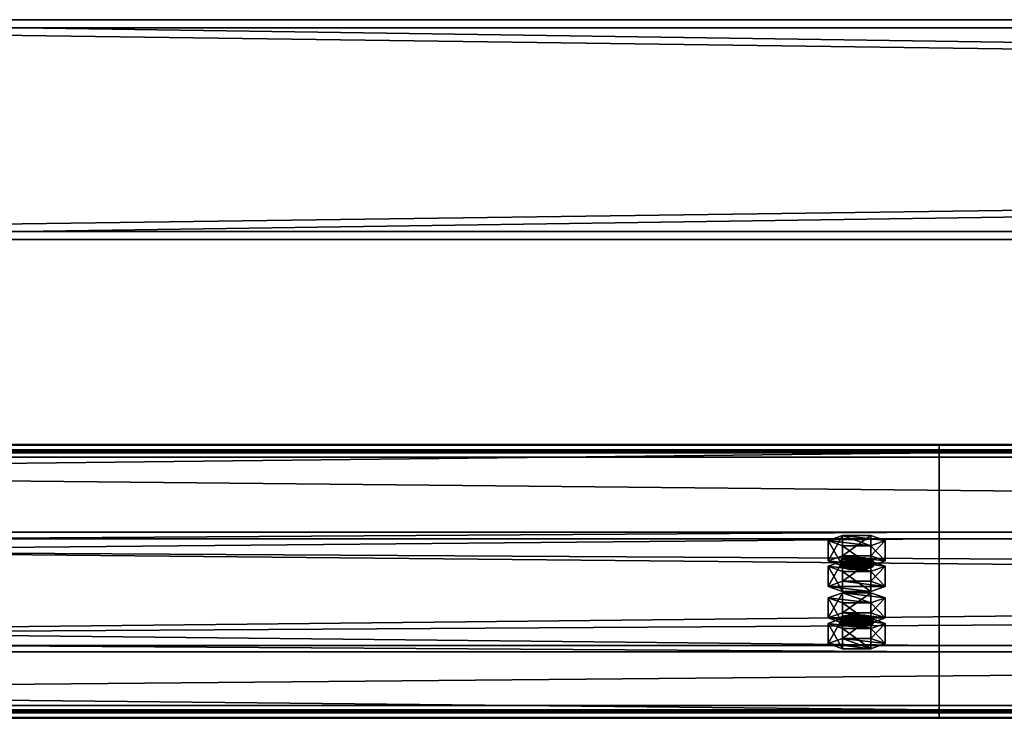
# Model space of a CAD drawing. Header units: millimetres. Extents: x -333 to 67333, y -930 to 39730.
# Tile 605 of 1056: x 5766 to 6124, y 17846 to 18100. Entities that reach past the tile are written whole.
import ezdxf

# ---------------------------------------------------------------- set-up
doc = ezdxf.new("R2010")
doc.units = ezdxf.units.MM
for name, color, linetype in [('13', 7, 'Continuous'), ('3', 7, 'Continuous'), ('95', 7, 'Continuous')]:
    doc.layers.add(name, color=color, linetype=linetype)

msp = doc.modelspace()

# ---------------------------------------------------------------- meshes
at = {"layer": '13', "color": 30}
mesh = msp.add_polyface(dxfattribs=at)
corners = [(6100.01, 17942.42, 7245.98), (6100.01, 17870.03, 7230.59), (-329.99, 17870.03, 7230.59), (-329.99, 17942.42, 7245.98), (6100.01, 17911.2, 7036.92), (-329.99, 17911.2, 7036.92), (6100.01, 17850.55, 7024.03), (-329.99, 17850.55, 7024.03), (6100.01, 17847.85, 7036.75), (-329.99, 17847.85, 7036.75), (6100.01, 17845.9, 7036.33), (-329.99, 17845.9, 7036.33), (6100.01, 17849.01, 7021.66), (-329.99, 17849.01, 7021.66), (6100.01, 17913.57, 7035.38), (-329.99, 17913.57, 7035.38), (6100.01, 17872.41, 7229.05), (-329.99, 17872.41, 7229.05), (6100.01, 17940.88, 7243.61), (-329.99, 17940.88, 7243.61), (6100.01, 17943.58, 7230.89), (-329.99, 17943.58, 7230.89), (6100.01, 17945.54, 7231.31), (-329.99, 17945.54, 7231.31)]
mesh.append_faces([[corners[k] for k in face] for face in [(0, 2, 3, 3), (1, 5, 2, 2), (4, 7, 5, 5), (6, 9, 7, 7), (8, 11, 9, 9), (10, 13, 11, 11), (12, 15, 13, 13), (14, 17, 15, 15), (16, 19, 17, 17), (18, 21, 19, 19), (20, 23, 21, 21), (22, 3, 23, 23), (20, 0, 22, 22), (8, 12, 10, 10), (11, 7, 9, 9)]], dxfattribs={"vtx0": -1, "color": 30})
mesh.append_faces([[corners[k] for k in face] for face in [(1, 16, 4, 4), (16, 0, 18, 18), (18, 0, 20, 20), (12, 6, 14, 14), (14, 4, 16, 16), (3, 19, 23, 23), (19, 2, 17, 17), (17, 2, 15, 15), (13, 7, 11, 11)]], dxfattribs={"vtx0": -1, "vtx1": -1, "color": 30})
mesh.append_faces([[corners[k] for k in face] for face in [(16, 1, 0, 0), (12, 8, 6, 6), (14, 6, 4, 4), (19, 3, 2, 2), (15, 2, 5, 5), (5, 13, 15, 15), (13, 5, 7, 7)]], dxfattribs={"vtx0": -1, "vtx2": -1, "vtx3": -1, "color": 30})
mesh.append_faces([[corners[k] for k in face] for face in [(21, 23, 19, 19)]], dxfattribs={"vtx1": -1, "color": 30})
mesh.append_faces([[corners[k] for k in face] for face in [(0, 1, 2, 2), (1, 4, 5, 5), (4, 6, 7, 7), (6, 8, 9, 9), (8, 10, 11, 11), (10, 12, 13, 13), (12, 14, 15, 15), (14, 16, 17, 17), (16, 18, 19, 19), (18, 20, 21, 21), (20, 22, 23, 23), (22, 0, 3, 3)]], dxfattribs={"vtx2": -1, "vtx3": -1, "color": 30})
mesh = msp.add_polyface(dxfattribs=at)
corners = [(11700.01, 17942.42, 7245.98), (11700.01, 17870.03, 7230.59), (4900.01, 17870.03, 7230.59), (4900.01, 17942.42, 7245.98), (11700.01, 17911.2, 7036.92), (4900.01, 17911.2, 7036.92), (11700.01, 17850.55, 7024.03), (4900.01, 17850.55, 7024.03), (11700.01, 17847.85, 7036.75), (4900.01, 17847.85, 7036.75), (11700.01, 17845.9, 7036.33), (4900.01, 17845.9, 7036.33), (11700.01, 17849.01, 7021.66), (4900.01, 17849.01, 7021.66), (11700.01, 17913.57, 7035.38), (4900.01, 17913.57, 7035.38), (11700.01, 17872.41, 7229.05), (4900.01, 17872.41, 7229.05), (11700.01, 17940.88, 7243.61), (4900.01, 17940.88, 7243.61), (11700.01, 17943.58, 7230.89), (4900.01, 17943.58, 7230.89), (11700.01, 17945.54, 7231.31), (4900.01, 17945.54, 7231.31)]
mesh.append_faces([[corners[k] for k in face] for face in [(0, 2, 3, 3), (1, 5, 2, 2), (4, 7, 5, 5), (6, 9, 7, 7), (8, 11, 9, 9), (10, 13, 11, 11), (12, 15, 13, 13), (14, 17, 15, 15), (16, 19, 17, 17), (18, 21, 19, 19), (20, 23, 21, 21), (22, 3, 23, 23), (20, 0, 22, 22), (8, 12, 10, 10), (11, 7, 9, 9)]], dxfattribs={"vtx0": -1, "color": 30})
mesh.append_faces([[corners[k] for k in face] for face in [(1, 16, 4, 4), (16, 0, 18, 18), (18, 0, 20, 20), (12, 6, 14, 14), (14, 4, 16, 16), (3, 19, 23, 23), (19, 2, 17, 17), (15, 5, 13, 13), (5, 17, 2, 2), (13, 7, 11, 11)]], dxfattribs={"vtx0": -1, "vtx1": -1, "color": 30})
mesh.append_faces([[corners[k] for k in face] for face in [(16, 1, 0, 0), (12, 8, 6, 6), (14, 6, 4, 4), (19, 3, 2, 2), (5, 15, 17, 17), (13, 5, 7, 7)]], dxfattribs={"vtx0": -1, "vtx2": -1, "vtx3": -1, "color": 30})
mesh.append_faces([[corners[k] for k in face] for face in [(21, 23, 19, 19)]], dxfattribs={"vtx1": -1, "color": 30})
mesh.append_faces([[corners[k] for k in face] for face in [(0, 1, 2, 2), (1, 4, 5, 5), (4, 6, 7, 7), (6, 8, 9, 9), (8, 10, 11, 11), (10, 12, 13, 13), (12, 14, 15, 15), (14, 16, 17, 17), (16, 18, 19, 19), (18, 20, 21, 21), (20, 22, 23, 23), (22, 0, 3, 3)]], dxfattribs={"vtx2": -1, "vtx3": -1, "color": 30})
at = {"layer": '3', "color": 91}
mesh = msp.add_polyface(dxfattribs=at)
corners = [(11040, 18097, 2983), (11040, 18023, 2983), (5560, 18023, 2983), (5560, 18097, 2983), (11040, 18023, 3057), (5560, 18023, 3057), (11040, 18097, 3057), (5560, 18097, 3057), (11040, 18100, 2980), (11040, 18100, 3060), (5560, 18100, 3060), (5560, 18100, 2980), (11040, 18020, 3060), (5560, 18020, 3060), (11040, 18020, 2980), (5560, 18020, 2980)]
mesh.append_faces([[corners[k] for k in face] for face in [(0, 2, 3, 3), (1, 5, 2, 2), (4, 7, 5, 5), (6, 3, 7, 7), (8, 10, 11, 11), (9, 13, 10, 10), (12, 15, 13, 13), (14, 11, 15, 15)]], dxfattribs={"vtx0": -1, "color": 91})
mesh.append_faces([[corners[k] for k in face] for face in [(9, 6, 12, 12), (6, 8, 0, 0), (0, 8, 1, 1), (12, 4, 14, 14), (4, 12, 6, 6), (14, 1, 8, 8), (11, 3, 15, 15), (3, 10, 7, 7), (7, 10, 5, 5), (15, 2, 13, 13), (2, 15, 3, 3), (13, 5, 10, 10)]], dxfattribs={"vtx0": -1, "vtx1": -1, "color": 91})
mesh.append_faces([[corners[k] for k in face] for face in [(6, 9, 8, 8), (14, 4, 1, 1), (3, 11, 10, 10), (13, 2, 5, 5)]], dxfattribs={"vtx0": -1, "vtx2": -1, "vtx3": -1, "color": 91})
mesh.append_faces([[corners[k] for k in face] for face in [(0, 1, 2, 2), (1, 4, 5, 5), (4, 6, 7, 7), (6, 0, 3, 3), (8, 9, 10, 10), (9, 12, 13, 13), (12, 14, 15, 15), (14, 8, 11, 11)]], dxfattribs={"vtx2": -1, "vtx3": -1, "color": 91})
at = {"layer": '95', "color": 20}
mesh = msp.add_polyface(dxfattribs=at)
corners = [(6064.01, 17880.43, 7181.69), (6064.81, 17881.05, 7178.75), (6064.81, 17883.01, 7179.17), (6064.01, 17882.39, 7182.1), (6067.01, 17881.51, 7176.6), (6067.01, 17883.47, 7177.02), (6070.01, 17881.68, 7175.82), (6070.01, 17883.63, 7176.23), (6073.01, 17881.51, 7176.6), (6073.01, 17883.47, 7177.02), (6075.21, 17881.05, 7178.75), (6075.21, 17883.01, 7179.17), (6076.01, 17880.43, 7181.69), (6076.01, 17882.39, 7182.1), (6075.21, 17879.81, 7184.62), (6075.21, 17881.76, 7185.04), (6073.01, 17879.35, 7186.77), (6073.01, 17881.31, 7187.19), (6070.01, 17879.18, 7187.56), (6070.01, 17881.14, 7187.97), (6067.01, 17879.35, 7186.77), (6067.01, 17881.31, 7187.19), (6064.81, 17879.81, 7184.62), (6064.81, 17881.76, 7185.04), (6059.62, 17882.39, 7182.1), (6064.81, 17884.26, 7173.3), (6064.81, 17891.59, 7174.86), (6059.62, 17889.72, 7183.66), (6075.21, 17884.26, 7173.3), (6075.21, 17891.59, 7174.86), (6080.4, 17882.39, 7182.1), (6080.4, 17889.72, 7183.66), (6075.21, 17880.51, 7190.91), (6075.21, 17887.85, 7192.47), (6064.81, 17880.51, 7190.91), (6064.81, 17887.85, 7192.47), (6059.62, 17873.09, 7180.13), (6064.81, 17874.96, 7171.32), (6064.81, 17882.3, 7172.88), (6059.62, 17880.43, 7181.69), (6075.21, 17874.96, 7171.32), (6075.21, 17882.3, 7172.88), (6080.4, 17873.09, 7180.13), (6080.4, 17880.43, 7181.69), (6075.21, 17871.22, 7188.93), (6075.21, 17878.56, 7190.49), (6064.81, 17871.22, 7188.93), (6064.81, 17878.56, 7190.49), (6064.01, 17901.22, 7083.87), (6064.81, 17901.84, 7080.94), (6064.81, 17903.8, 7081.35), (6064.01, 17903.18, 7084.29), (6067.01, 17902.3, 7078.79), (6067.01, 17904.26, 7079.21), (6070.01, 17902.47, 7078), (6070.01, 17904.42, 7078.42), (6073.01, 17902.3, 7078.79), (6073.01, 17904.26, 7079.21), (6075.21, 17901.84, 7080.94), (6075.21, 17903.8, 7081.35), (6076.01, 17901.22, 7083.87), (6076.01, 17903.18, 7084.29), (6075.21, 17900.6, 7086.81), (6075.21, 17902.55, 7087.22), (6073.01, 17900.14, 7088.96), (6073.01, 17902.1, 7089.37), (6070.01, 17899.97, 7089.74), (6070.01, 17901.93, 7090.16), (6067.01, 17900.14, 7088.96), (6067.01, 17902.1, 7089.37), (6064.81, 17900.6, 7086.81), (6064.81, 17902.55, 7087.22), (6059.62, 17903.18, 7084.29), (6064.81, 17905.05, 7075.48), (6064.81, 17912.38, 7077.04), (6059.62, 17910.51, 7085.85), (6075.21, 17905.05, 7075.48), (6075.21, 17912.38, 7077.04), (6080.4, 17903.18, 7084.29), (6080.4, 17910.51, 7085.85), (6075.21, 17901.31, 7093.09), (6075.21, 17908.64, 7094.65), (6064.81, 17901.31, 7093.09), (6064.81, 17908.64, 7094.65), (6059.62, 17893.88, 7082.31), (6064.81, 17895.76, 7073.51), (6064.81, 17903.09, 7075.07), (6059.62, 17901.22, 7083.87), (6075.21, 17895.76, 7073.51), (6075.21, 17903.09, 7075.07), (6080.4, 17893.88, 7082.31), (6080.4, 17901.22, 7083.87), (6075.21, 17892.01, 7091.12), (6075.21, 17899.35, 7092.68), (6064.81, 17892.01, 7091.12), (6064.81, 17899.35, 7092.68)]
mesh.append_faces([[corners[k] for k in face] for face in [(0, 2, 3, 3), (1, 5, 2, 2), (4, 7, 5, 5), (6, 9, 7, 7), (8, 11, 9, 9), (10, 13, 11, 11), (12, 15, 13, 13), (14, 17, 15, 15), (16, 19, 17, 17), (18, 21, 19, 19), (20, 23, 21, 21), (22, 3, 23, 23), (4, 8, 6, 6), (18, 22, 20, 20), (23, 19, 21, 21), (11, 7, 9, 9), (24, 26, 27, 27), (25, 29, 26, 26), (28, 31, 29, 29), (30, 33, 31, 31), (32, 35, 33, 33), (34, 27, 35, 35), (25, 30, 28, 28), (32, 24, 34, 34), (27, 33, 35, 35), (31, 26, 29, 29), (36, 38, 39, 39), (37, 41, 38, 38), (40, 43, 41, 41), (42, 45, 43, 43), (44, 47, 45, 45), (46, 39, 47, 47), (37, 42, 40, 40), (44, 36, 46, 46), (39, 45, 47, 47), (43, 38, 41, 41), (48, 50, 51, 51), (49, 53, 50, 50), (52, 55, 53, 53), (54, 57, 55, 55), (56, 59, 57, 57), (58, 61, 59, 59), (60, 63, 61, 61), (62, 65, 63, 63), (64, 67, 65, 65), (66, 69, 67, 67), (68, 71, 69, 69), (70, 51, 71, 71), (54, 58, 56, 56), (66, 70, 68, 68), (71, 67, 69, 69), (59, 55, 57, 57), (72, 74, 75, 75), (73, 77, 74, 74), (76, 79, 77, 77), (78, 81, 79, 79), (80, 83, 81, 81), (82, 75, 83, 83), (73, 78, 76, 76), (80, 72, 82, 82), (75, 81, 83, 83), (79, 74, 77, 77), (84, 86, 87, 87), (85, 89, 86, 86), (88, 91, 89, 89), (90, 93, 91, 91), (92, 95, 93, 93), (94, 87, 95, 95), (85, 90, 88, 88), (92, 84, 94, 94), (87, 93, 95, 95), (91, 86, 89, 89)]], dxfattribs={"vtx0": -1, "color": 20})
mesh.append_faces([[corners[k] for k in face] for face in [(8, 4, 10, 10), (10, 4, 12, 12), (12, 1, 14, 14), (14, 0, 16, 16), (16, 22, 18, 18), (19, 23, 17, 17), (17, 3, 15, 15), (15, 2, 13, 13), (13, 5, 11, 11), (30, 24, 32, 32), (33, 26, 31, 31), (42, 37, 44, 44), (45, 38, 43, 43), (58, 52, 60, 60), (60, 49, 62, 62), (62, 48, 64, 64), (64, 70, 66, 66), (67, 71, 65, 65), (65, 51, 63, 63), (63, 50, 61, 61), (61, 53, 59, 59), (78, 73, 80, 80), (81, 74, 79, 79), (90, 84, 92, 92), (93, 86, 91, 91)]], dxfattribs={"vtx0": -1, "vtx1": -1, "color": 20})
mesh.append_faces([[corners[k] for k in face] for face in [(12, 4, 1, 1), (14, 1, 0, 0), (16, 0, 22, 22), (17, 23, 3, 3), (15, 3, 2, 2), (13, 2, 5, 5), (11, 5, 7, 7), (30, 25, 24, 24), (33, 27, 26, 26), (44, 37, 36, 36), (45, 39, 38, 38), (58, 54, 52, 52), (60, 52, 49, 49), (62, 49, 48, 48), (64, 48, 70, 70), (65, 71, 51, 51), (63, 51, 50, 50), (61, 50, 53, 53), (59, 53, 55, 55), (80, 73, 72, 72), (81, 75, 74, 74), (90, 85, 84, 84), (93, 87, 86, 86)]], dxfattribs={"vtx0": -1, "vtx2": -1, "vtx3": -1, "color": 20})
mesh.append_faces([[corners[k] for k in face] for face in [(0, 1, 2, 2), (1, 4, 5, 5), (4, 6, 7, 7), (6, 8, 9, 9), (8, 10, 11, 11), (10, 12, 13, 13), (12, 14, 15, 15), (14, 16, 17, 17), (16, 18, 19, 19), (18, 20, 21, 21), (20, 22, 23, 23), (22, 0, 3, 3), (24, 25, 26, 26), (25, 28, 29, 29), (28, 30, 31, 31), (30, 32, 33, 33), (32, 34, 35, 35), (34, 24, 27, 27), (36, 37, 38, 38), (37, 40, 41, 41), (40, 42, 43, 43), (42, 44, 45, 45), (44, 46, 47, 47), (46, 36, 39, 39), (48, 49, 50, 50), (49, 52, 53, 53), (52, 54, 55, 55), (54, 56, 57, 57), (56, 58, 59, 59), (58, 60, 61, 61), (60, 62, 63, 63), (62, 64, 65, 65), (64, 66, 67, 67), (66, 68, 69, 69), (68, 70, 71, 71), (70, 48, 51, 51), (72, 73, 74, 74), (73, 76, 77, 77), (76, 78, 79, 79), (78, 80, 81, 81), (80, 82, 83, 83), (82, 72, 75, 75), (84, 85, 86, 86), (85, 88, 89, 89), (88, 90, 91, 91), (90, 92, 93, 93), (92, 94, 95, 95), (94, 84, 87, 87)]], dxfattribs={"vtx2": -1, "vtx3": -1, "color": 20})

doc.saveas('drawing.dxf')
